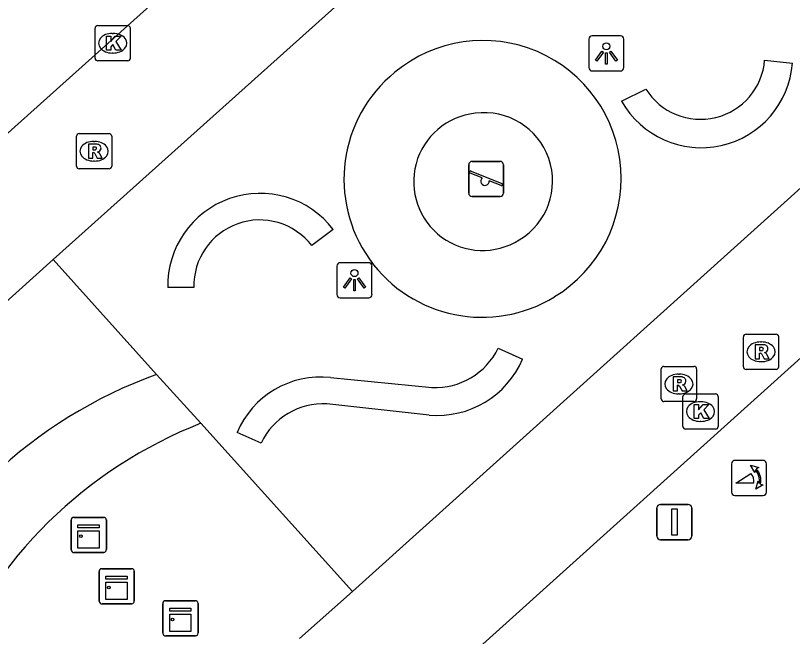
# Model space of a CAD drawing. Extents: x 162172 to 163187, y 382874 to 383684.
# Drawn here: x 162838.42 to 162860.48, y 383403.85 to 383421.49 of the extents above; entities that cross this region are included whole.
import ezdxf

# ---------------------------------------------------------------- set-up
doc = ezdxf.new("R2010")
doc.units = 0
for name, color, linetype in [('IMGEO_Afsluitpaal', 7, 'Continuous'), ('IMGEO_Kast', 7, 'Continuous'), ('IMGEO_Kolk', 7, 'Continuous'), ('IMGEO_Lichtpunt', 7, 'Continuous'), ('IMGEO_Muur', 7, 'Continuous'), ('IMGEO_Poller', 7, 'Continuous'), ('IMGEO_Rijbaan_lokaal_open', 7, 'Continuous'), ('IMGEO_Rioolput', 7, 'Continuous'), ('IMGEO_Speelvoorziening', 7, 'Continuous'), ('IMGEO_Terreindeel_gesloten', 7, 'Continuous'), ('IMGEO_Voetpad_halfverhard', 7, 'Continuous'), ('IMGEO_Voetpad_open', 7, 'Continuous')]:
    doc.layers.add(name, color=color, linetype=linetype)

msp = doc.modelspace()

# ---------------------------------------------------------------- linework, layer by layer
at = {"layer": 'IMGEO_Afsluitpaal'}
for p, q in [((162856.632, 383406.697), (162856.632, 383407.497)), ((162856.632, 383407.497), (162856.632, 383406.697)), ((162856.732, 383407.597), (162857.522, 383407.597)), ((162857.522, 383407.597), (162856.732, 383407.597)), ((162857.622, 383407.497), (162857.622, 383406.697)), ((162857.622, 383406.697), (162857.622, 383407.497)), ((162857.522, 383406.597), (162856.732, 383406.597)), ((162856.732, 383406.597), (162857.522, 383406.597))]:
    msp.add_line(p, q, dxfattribs=at)
msp.add_lwpolyline([(162857.052, 383407.472), (162857.202, 383407.472), (162857.202, 383406.722), (162857.052, 383406.722), (162857.052, 383407.472)], dxfattribs=at)
for centre, start, end in [((162856.732, 383407.497), 90, 180), ((162856.732, 383407.497), 90, 180), ((162857.522, 383407.497), 0, 90), ((162857.522, 383407.497), 360, 90), ((162856.732, 383406.697), 180, 270), ((162856.732, 383406.697), 180, 270), ((162857.522, 383406.697), 270, 0), ((162857.522, 383406.697), 270, 0)]:
    msp.add_arc(centre, 0.1, start, end, dxfattribs=at)
at = {"layer": 'IMGEO_Kast'}
for p, q in [((162840.073, 383407.231), (162840.914, 383407.231)), ((162840.914, 383407.231), (162840.073, 383407.231)), ((162839.998, 383406.306), (162839.998, 383407.147)), ((162839.998, 383407.147), (162839.998, 383406.306)), ((162840.998, 383407.156), (162840.998, 383406.315)), ((162840.998, 383406.315), (162840.998, 383407.156)), ((162840.923, 383406.231), (162840.082, 383406.231)), ((162840.082, 383406.231), (162840.923, 383406.231)), ((162840.792, 383404.848), (162840.792, 383405.689)), ((162840.792, 383405.689), (162840.792, 383404.848)), ((162840.867, 383405.773), (162841.708, 383405.773)), ((162841.708, 383405.773), (162840.867, 383405.773)), ((162841.792, 383405.698), (162841.792, 383404.857)), ((162841.792, 383404.857), (162841.792, 383405.698)), ((162842.677, 383404.863), (162843.518, 383404.863)), ((162843.518, 383404.863), (162842.677, 383404.863)), ((162843.602, 383404.788), (162843.602, 383403.947)), ((162843.602, 383403.947), (162843.602, 383404.788)), ((162841.717, 383404.773), (162840.876, 383404.773)), ((162840.876, 383404.773), (162841.717, 383404.773)), ((162842.602, 383403.938), (162842.602, 383404.779)), ((162842.602, 383404.779), (162842.602, 383403.938)), ((162843.527, 383403.863), (162842.686, 383403.863)), ((162842.686, 383403.863), (162843.527, 383403.863))]:
    msp.add_line(p, q, dxfattribs=at)
for points in [[(162840.193, 383407.021), (162840.793, 383407.021), (162840.793, 383406.936), (162840.193, 383406.936), (162840.193, 383407.021)], [(162840.193, 383406.846), (162840.793, 383406.846), (162840.793, 383406.357), (162840.193, 383406.357), (162840.193, 383406.846)], [(162840.987, 383405.563), (162841.587, 383405.563), (162841.587, 383405.478), (162840.987, 383405.478), (162840.987, 383405.563)], [(162840.987, 383405.388), (162841.587, 383405.388), (162841.587, 383404.899), (162840.987, 383404.899), (162840.987, 383405.388)], [(162842.797, 383404.653), (162843.397, 383404.653), (162843.397, 383404.568), (162842.797, 383404.568), (162842.797, 383404.653)], [(162842.797, 383404.478), (162843.397, 383404.478), (162843.397, 383403.989), (162842.797, 383403.989), (162842.797, 383404.478)]]:
    msp.add_lwpolyline(points, dxfattribs=at)
for centre in [(162840.277, 383406.695), (162841.071, 383405.237), (162842.881, 383404.327)]:
    msp.add_circle(centre, 0.0377, dxfattribs=at)
for centre, start, end in [((162840.076, 383407.153), 92.4484, 184.2845), ((162840.076, 383407.153), 92.4484, 184.2845), ((162840.92, 383407.153), 2.4484, 94.2845), ((162840.92, 383407.153), 2.4484, 94.2845), ((162840.076, 383406.309), 182.4484, 274.2845), ((162840.076, 383406.309), 182.4484, 274.2845), ((162840.92, 383406.309), 272.4484, 4.2845), ((162840.92, 383406.309), 272.4484, 4.2845), ((162840.87, 383405.695), 92.4484, 184.2845), ((162840.87, 383405.695), 92.4484, 184.2845), ((162841.714, 383405.695), 2.4484, 94.2845), ((162841.714, 383405.695), 2.4484, 94.2845), ((162840.87, 383404.851), 182.4484, 274.2845), ((162840.87, 383404.851), 182.4484, 274.2845), ((162841.714, 383404.851), 272.4484, 4.2845), ((162841.714, 383404.851), 272.4484, 4.2845), ((162842.68, 383404.785), 92.4484, 184.2845), ((162842.68, 383404.785), 92.4484, 184.2845), ((162843.524, 383404.785), 2.4484, 94.2845), ((162843.524, 383404.785), 2.4484, 94.2845), ((162842.68, 383403.941), 182.4484, 274.2845), ((162842.68, 383403.941), 182.4484, 274.2845), ((162843.524, 383403.941), 272.4484, 4.2845), ((162843.524, 383403.941), 272.4484, 4.2845)]:
    msp.add_arc(centre, 0.0779, start, end, dxfattribs=at)
at = {"layer": 'IMGEO_Kolk'}
for p, q in [((162840.678, 383420.273), (162840.678, 383421.125)), ((162840.753, 383421.199), (162841.605, 383421.199)), ((162841.679, 383421.125), (162841.679, 383420.273)), ((162841.166, 383420.979), (162841.191, 383420.979)), ((162841.189, 383420.419), (162841.164, 383420.419)), ((162841.605, 383420.199), (162840.753, 383420.199)), ((162857.369, 383409.811), (162857.369, 383410.663)), ((162857.444, 383410.737), (162858.296, 383410.737)), ((162858.37, 383410.663), (162858.37, 383409.811)), ((162857.857, 383410.517), (162857.882, 383410.517)), ((162857.88, 383409.957), (162857.855, 383409.957)), ((162858.296, 383409.737), (162857.444, 383409.737))]:
    msp.add_line(p, q, dxfattribs=at)
for points in [[(162840.678, 383420.273), (162840.678, 383421.125)], [(162840.753, 383421.199), (162841.605, 383421.199)], [(162841.679, 383421.125), (162841.679, 383420.273)], [(162840.999, 383420.899), (162841.122, 383420.899), (162841.122, 383420.748), (162841.252, 383420.899), (162841.416, 383420.899), (162841.27, 383420.748), (162841.423, 383420.499), (162841.271, 383420.499), (162841.186, 383420.663), (162841.122, 383420.596), (162841.122, 383420.499), (162840.999, 383420.499), (162840.999, 383420.899)], [(162841.605, 383420.199), (162840.753, 383420.199)], [(162857.369, 383409.811), (162857.369, 383410.663)], [(162857.444, 383410.737), (162858.296, 383410.737)], [(162858.37, 383410.663), (162858.37, 383409.811)], [(162857.69, 383410.437), (162857.813, 383410.437), (162857.813, 383410.286), (162857.943, 383410.437), (162858.107, 383410.437), (162857.961, 383410.286), (162858.114, 383410.037), (162857.962, 383410.037), (162857.877, 383410.201), (162857.813, 383410.134), (162857.813, 383410.037), (162857.69, 383410.037), (162857.69, 383410.437)], [(162858.296, 383409.737), (162857.444, 383409.737)]]:
    msp.add_lwpolyline(points, dxfattribs=at)
for centre, start, end in [((162840.755, 383421.123), 91.552, 178.448), ((162840.755, 383421.123), 91.552, 178.448), ((162841.603, 383421.123), 1.552, 88.448), ((162841.603, 383421.123), 1.552, 88.448), ((162840.755, 383420.275), 181.552, 268.448), ((162840.755, 383420.275), 181.552, 268.448), ((162841.603, 383420.275), 271.552, 358.448), ((162841.603, 383420.275), 271.552, 358.448), ((162857.446, 383410.661), 91.552, 178.448), ((162857.446, 383410.661), 91.552, 178.448), ((162858.294, 383410.661), 1.552, 88.448), ((162858.294, 383410.661), 1.552, 88.448), ((162857.446, 383409.813), 181.552, 268.448), ((162857.446, 383409.813), 181.552, 268.448), ((162858.294, 383409.813), 271.552, 358.448), ((162858.294, 383409.813), 271.552, 358.448)]:
    msp.add_arc(centre, 0.0765, start, end, dxfattribs=at)
for centre, major_axis, ratio, start_param, end_param in [((162841.165, 383420.699), (-0.387, 0.002), 0.722429, 4.712389, 7.853982), ((162841.19, 383420.699), (-0.39, 0.002), 0.717154, 1.570796, 4.712389), ((162857.856, 383410.237), (-0.387, 0.002), 0.722429, 4.712389, 7.853982), ((162857.881, 383410.237), (-0.39, 0.002), 0.717154, 1.570796, 4.712389)]:
    msp.add_ellipse(centre, major_axis=major_axis, ratio=ratio, start_param=start_param, end_param=end_param, dxfattribs=at)
at = {"layer": 'IMGEO_Lichtpunt'}
for p, q in [((162855.599, 383420.908), (162854.791, 383420.908)), ((162855.599, 383420.908), (162854.791, 383420.908)), ((162854.697, 383420.813), (162854.697, 383420.006)), ((162854.697, 383420.813), (162854.697, 383420.006)), ((162855.693, 383420.006), (162855.693, 383420.813)), ((162855.693, 383420.006), (162855.693, 383420.813)), ((162854.791, 383419.912), (162855.599, 383419.912)), ((162854.791, 383419.912), (162855.599, 383419.912)), ((162847.545, 383414.37), (162847.545, 383413.563)), ((162847.545, 383414.37), (162847.545, 383413.563)), ((162848.447, 383414.465), (162847.639, 383414.465)), ((162848.447, 383414.465), (162847.639, 383414.465)), ((162848.541, 383413.563), (162848.541, 383414.37)), ((162848.541, 383413.563), (162848.541, 383414.37)), ((162847.639, 383413.469), (162848.447, 383413.469)), ((162847.639, 383413.469), (162848.447, 383413.469))]:
    msp.add_line(p, q, dxfattribs=at)
for points in [[(162855.071, 383420.477), (162855.11, 383420.449), (162854.922, 383420.187), (162854.884, 383420.214), (162855.071, 383420.477)], [(162855.283, 383420.449), (162855.321, 383420.476), (162855.508, 383420.214), (162855.469, 383420.186), (162855.283, 383420.449)], [(162855.173, 383420.429), (162855.22, 383420.429), (162855.22, 383420.107), (162855.173, 383420.107), (162855.173, 383420.429)], [(162847.919, 383414.034), (162847.958, 383414.006), (162847.77, 383413.744), (162847.732, 383413.771), (162847.919, 383414.034)], [(162848.021, 383413.986), (162848.068, 383413.986), (162848.068, 383413.664), (162848.021, 383413.664), (162848.021, 383413.986)], [(162848.131, 383414.006), (162848.169, 383414.033), (162848.356, 383413.771), (162848.317, 383413.743), (162848.131, 383414.006)]]:
    msp.add_lwpolyline(points, dxfattribs=at)
for centre in [(162855.196, 383420.611), (162848.044, 383414.168)]:
    msp.add_circle(centre, 0.0994, dxfattribs=at)
for centre, start, end in [((162854.791, 383420.813), 90, 180), ((162854.791, 383420.813), 90, 180), ((162855.599, 383420.813), 0, 90), ((162855.599, 383420.813), 0, 90), ((162854.791, 383420.006), 180, 270), ((162854.791, 383420.006), 180, 270), ((162855.599, 383420.006), 270, 0), ((162855.599, 383420.006), 270, 360), ((162847.639, 383414.37), 90, 180), ((162847.639, 383414.37), 90, 180), ((162848.447, 383414.37), 0, 90), ((162848.447, 383414.37), 0, 90), ((162847.639, 383413.563), 180, 270), ((162847.639, 383413.563), 180, 270), ((162848.447, 383413.563), 270, 0), ((162848.447, 383413.563), 270, 360)]:
    msp.add_arc(centre, 0.0946, start, end, dxfattribs=at)
at = {"layer": 'IMGEO_Muur'}
for points in [[(162859.69, 383420.218), (162860.478, 383420.132)], [(162855.63, 383419.052), (162856.318, 383419.397)], [(162847.443, 383415.411), (162846.831, 383414.95)], [(162843.484, 383413.764), (162842.74, 383413.757)], [(162852.128, 383412.036), (162852.817, 383411.726)], [(162847.364, 383411.199), (162850.245, 383410.917)], [(162850.168, 383410.138), (162847.263, 383410.452)], [(162845.392, 383409.339), (162844.712, 383409.638)]]:
    msp.add_lwpolyline(points, dxfattribs=at)
for centre, radius, start, end in [((162857.891, 383420.325), 2.595, 209.3881, 355.7296), ((162857.868, 383420.365), 1.828, 211.973, 355.3948), ((162845.365, 383413.807), 2.625, 37.6572, 181.0954), ((162845.351, 383413.81), 1.868, 37.6166, 181.4067), ((162850.325, 383412.925), 2.01, 267.7064, 333.7367), ((162850.399, 383412.756), 2.628, 264.9493, 336.9336), ((162847.081, 383408.646), 2.569, 83.6836, 157.2796), ((162847.149, 383408.515), 1.94, 86.6209, 154.8733)]:
    msp.add_arc(centre, radius, start, end, dxfattribs=at)
at = {"layer": 'IMGEO_Poller'}
for p, q in [((162859.65, 383408.849), (162858.842, 383408.849)), ((162859.65, 383408.849), (162858.842, 383408.849)), ((162858.748, 383408.754), (162858.748, 383407.947)), ((162858.748, 383408.754), (162858.748, 383407.947)), ((162859.744, 383407.947), (162859.744, 383408.754)), ((162859.744, 383407.947), (162859.744, 383408.754)), ((162858.842, 383407.852), (162859.65, 383407.852)), ((162858.842, 383407.852), (162859.65, 383407.852))]:
    msp.add_line(p, q, dxfattribs=at)
for points in [[(162859.427, 383408.578), (162859.415, 383408.505), (162859.29, 383408.71)], [(162859.29, 383408.71), (162859.521, 383408.644), (162859.45, 383408.612)], [(162859.383, 383408.205), (162858.87, 383408.205), (162859.3, 383408.48)], [(162859.443, 383408.033), (162859.509, 383408.264), (162859.539, 383408.196)], [(162859.575, 383408.169), (162859.647, 383408.158), (162859.443, 383408.033)]]:
    msp.add_lwpolyline(points, dxfattribs=at)
for centre, radius, start, end in [((162858.842, 383408.754), 0.0946, 90, 180), ((162858.842, 383408.754), 0.0946, 90, 180), ((162859.65, 383408.754), 0.0946, 0, 90), ((162859.65, 383408.754), 0.0946, 0, 90), ((162859.069, 383408.265), 0.476, 351.7527, 41.1691), ((162859.069, 383408.265), 0.516, 349.3569, 42.2912), ((162859.055, 383408.255), 0.332, 351.3247, 42.4854), ((162858.842, 383407.947), 0.0946, 180, 270), ((162858.842, 383407.947), 0.0946, 180, 270), ((162859.65, 383407.947), 0.0946, 270, 0), ((162859.65, 383407.947), 0.0946, 270, 0)]:
    msp.add_arc(centre, radius, start, end, dxfattribs=at)
at = {"layer": 'IMGEO_Rijbaan_lokaal_open'}
for points in [[(162837.02, 383417.093), (162853.1, 383431.516)], [(162855.385, 383428.814), (162839.487, 383414.554)], [(162847.986, 383405.124), (162863.857, 383419.418)], [(162866.247, 383416.741), (162850.35, 383402.422)], [(162837.934, 383413.161), (162839.487, 383414.554)], [(162846.487, 383403.794), (162847.986, 383405.124)]]:
    msp.add_lwpolyline(points, dxfattribs=at)
at = {"layer": 'IMGEO_Rioolput'}
for p, q in [((162840.15, 383417.205), (162840.15, 383418.057)), ((162840.225, 383418.131), (162841.077, 383418.131)), ((162841.151, 383418.057), (162841.151, 383417.205)), ((162840.638, 383417.911), (162840.663, 383417.911)), ((162840.661, 383417.351), (162840.636, 383417.351)), ((162841.077, 383417.131), (162840.225, 383417.131)), ((162859.087, 383411.507), (162859.087, 383412.359)), ((162859.162, 383412.433), (162860.014, 383412.433)), ((162860.088, 383412.359), (162860.088, 383411.507)), ((162859.575, 383412.213), (162859.6, 383412.213)), ((162859.598, 383411.653), (162859.573, 383411.653)), ((162856.756, 383410.594), (162856.756, 383411.446)), ((162856.831, 383411.52), (162857.683, 383411.52)), ((162857.757, 383411.446), (162857.757, 383410.594)), ((162860.014, 383411.433), (162859.162, 383411.433)), ((162857.244, 383411.3), (162857.269, 383411.3)), ((162857.267, 383410.74), (162857.242, 383410.74)), ((162857.683, 383410.52), (162856.831, 383410.52))]:
    msp.add_line(p, q, dxfattribs=at)
for points in [[(162840.15, 383417.205), (162840.15, 383418.057)], [(162840.225, 383418.131), (162841.077, 383418.131)], [(162841.151, 383418.057), (162841.151, 383417.205)], [(162840.739, 383417.829), (162840.487, 383417.831), (162840.487, 383417.431)], [(162840.487, 383417.431), (162840.611, 383417.431), (162840.611, 383417.593), (162840.622, 383417.593)], [(162840.665, 383417.75), (162840.611, 383417.75), (162840.611, 383417.669)], [(162840.611, 383417.669), (162840.663, 383417.669)], [(162840.669, 383417.564), (162840.74, 383417.431), (162840.88, 383417.431), (162840.815, 383417.557)], [(162841.077, 383417.131), (162840.225, 383417.131)], [(162859.087, 383411.507), (162859.087, 383412.359)], [(162859.162, 383412.433), (162860.014, 383412.433)], [(162860.088, 383412.359), (162860.088, 383411.507)], [(162859.676, 383412.131), (162859.424, 383412.133), (162859.424, 383411.733)], [(162859.424, 383411.733), (162859.548, 383411.733), (162859.548, 383411.895), (162859.559, 383411.895)], [(162859.602, 383412.052), (162859.548, 383412.052), (162859.548, 383411.971)], [(162859.548, 383411.971), (162859.6, 383411.971)], [(162859.606, 383411.866), (162859.677, 383411.733), (162859.817, 383411.733), (162859.752, 383411.859)], [(162856.756, 383410.594), (162856.756, 383411.446)], [(162856.831, 383411.52), (162857.683, 383411.52)], [(162857.757, 383411.446), (162857.757, 383410.594)], [(162860.014, 383411.433), (162859.162, 383411.433)], [(162857.345, 383411.218), (162857.093, 383411.22), (162857.093, 383410.82)], [(162857.093, 383410.82), (162857.217, 383410.82), (162857.217, 383410.982), (162857.228, 383410.982)], [(162857.271, 383411.139), (162857.217, 383411.139), (162857.217, 383411.058)], [(162857.217, 383411.058), (162857.269, 383411.058)], [(162857.275, 383410.953), (162857.346, 383410.82), (162857.486, 383410.82), (162857.421, 383410.946)], [(162857.683, 383410.52), (162856.831, 383410.52)]]:
    msp.add_lwpolyline(points, dxfattribs=at)
for centre, radius, start, end in [((162840.227, 383418.055), 0.0765, 91.552, 178.448), ((162840.227, 383418.055), 0.0765, 91.552, 178.448), ((162841.075, 383418.055), 0.0765, 1.552, 88.448), ((162841.075, 383418.055), 0.0765, 1.552, 88.448), ((162840.738, 383417.719), 0.109, 350.3612, 89.416), ((162840.621, 383417.54), 0.0533, 26.0293, 88.6989), ((162840.647, 383417.858), 0.19, 274.7715, 282.9687), ((162840.671, 383417.654), 0.0964, 77.0061, 93.1865), ((162840.685, 383417.711), 0.0378, 276.6634, 79.6772), ((162840.736, 383417.719), 0.112, 277.5842, 350.9817), ((162840.72, 383417.504), 0.108, 29.5134, 73.7905), ((162840.227, 383417.207), 0.0765, 181.552, 268.448), ((162840.227, 383417.207), 0.0765, 181.552, 268.448), ((162841.075, 383417.207), 0.0765, 271.552, 358.448), ((162841.075, 383417.207), 0.0765, 271.552, 358.448), ((162859.164, 383412.357), 0.0765, 91.552, 178.448), ((162859.164, 383412.357), 0.0765, 91.552, 178.448), ((162860.012, 383412.357), 0.0765, 1.552, 88.448), ((162860.012, 383412.357), 0.0765, 1.552, 88.448), ((162859.675, 383412.021), 0.109, 350.3612, 89.416), ((162859.558, 383411.842), 0.0533, 26.0293, 88.6989), ((162859.584, 383412.16), 0.19, 274.7715, 282.9687), ((162859.608, 383411.956), 0.0964, 77.0061, 93.1865), ((162859.622, 383412.013), 0.0378, 276.6634, 79.6772), ((162859.673, 383412.021), 0.112, 277.5842, 350.9817), ((162859.657, 383411.806), 0.108, 29.5134, 73.7905), ((162856.833, 383411.444), 0.0765, 91.552, 178.448), ((162856.833, 383411.444), 0.0765, 91.552, 178.448), ((162857.681, 383411.444), 0.0765, 1.552, 88.448), ((162857.681, 383411.444), 0.0765, 1.552, 88.448), ((162859.164, 383411.509), 0.0765, 181.552, 268.448), ((162859.164, 383411.509), 0.0765, 181.552, 268.448), ((162860.012, 383411.509), 0.0765, 271.552, 358.448), ((162860.012, 383411.509), 0.0765, 271.552, 358.448), ((162857.344, 383411.108), 0.109, 350.3612, 89.416), ((162857.227, 383410.929), 0.0533, 26.0293, 88.6989), ((162857.253, 383411.247), 0.19, 274.7715, 282.9687), ((162857.277, 383411.043), 0.0964, 77.0061, 93.1865), ((162857.291, 383411.1), 0.0378, 276.6634, 79.6772), ((162857.342, 383411.108), 0.112, 277.5842, 350.9817), ((162857.326, 383410.893), 0.108, 29.5134, 73.7905), ((162856.833, 383410.596), 0.0765, 181.552, 268.448), ((162856.833, 383410.596), 0.0765, 181.552, 268.448), ((162857.681, 383410.596), 0.0765, 271.552, 358.448), ((162857.681, 383410.596), 0.0765, 271.552, 358.448)]:
    msp.add_arc(centre, radius, start, end, dxfattribs=at)
for centre, major_axis, ratio, start_param, end_param in [((162840.637, 383417.631), (-0.387, 0.002), 0.722429, 4.712389, 7.853982), ((162840.662, 383417.631), (-0.39, 0.002), 0.717154, 1.570796, 4.712389), ((162859.574, 383411.933), (-0.387, 0.002), 0.722429, 4.712389, 7.853982), ((162859.599, 383411.933), (-0.39, 0.002), 0.717154, 1.570796, 4.712389), ((162857.243, 383411.02), (-0.387, 0.002), 0.722429, 4.712389, 7.853982), ((162857.268, 383411.02), (-0.39, 0.002), 0.717154, 1.570796, 4.712389)]:
    msp.add_ellipse(centre, major_axis=major_axis, ratio=ratio, start_param=start_param, end_param=end_param, dxfattribs=at)
at = {"layer": 'IMGEO_Speelvoorziening'}
for p, q in [((162851.287, 383416.443), (162851.287, 383417.243)), ((162851.287, 383417.243), (162851.287, 383416.443)), ((162851.387, 383417.343), (162852.177, 383417.343)), ((162852.177, 383417.343), (162851.387, 383417.343)), ((162852.277, 383417.243), (162852.277, 383416.443)), ((162852.277, 383416.443), (162852.277, 383417.243)), ((162851.67, 383416.871), (162851.331, 383417.008)), ((162851.356, 383417.068), (162852.232, 383416.715)), ((162852.208, 383416.655), (162851.868, 383416.792)), ((162852.177, 383416.343), (162851.387, 383416.343)), ((162851.387, 383416.343), (162852.177, 383416.343))]:
    msp.add_line(p, q, dxfattribs=at)
for centre, radius, start, end in [((162851.387, 383417.243), 0.1, 90, 180), ((162851.387, 383417.243), 0.1, 90, 180), ((162852.177, 383417.243), 0.1, 0, 90), ((162852.177, 383417.243), 0.1, 360, 90), ((162851.344, 383417.038), 0.0327, 68.078, 248.078), ((162851.749, 383416.781), 0.12, 130.9928, 5.1632), ((162852.22, 383416.685), 0.0327, 248.078, 68.078), ((162851.387, 383416.443), 0.1, 180, 270), ((162851.387, 383416.443), 0.1, 180, 270), ((162852.177, 383416.443), 0.1, 270, 0), ((162852.177, 383416.443), 0.1, 270, 0)]:
    msp.add_arc(centre, radius, start, end, dxfattribs=at)
at = {"layer": 'IMGEO_Terreindeel_gesloten'}
for centre, radius, start, end in [((162851.679, 383416.766), 1.954, 96.1103, 302.3207), ((162851.726, 383416.782), 1.944, 300.8993, 97.5317)]:
    msp.add_arc(centre, radius, start, end, dxfattribs=at)
at = {"layer": 'IMGEO_Voetpad_halfverhard'}
for centre, radius, start, end in [((162847.03, 383398.631), 13.472, 109.9802, 156.948), ((162848.442, 383397.829), 12.978, 111.5259, 157.3023)]:
    msp.add_arc(centre, radius, start, end, dxfattribs=at)
at = {"layer": 'IMGEO_Voetpad_open'}
for points in [[(162839.487, 383414.554), (162842.427, 383411.292)], [(162843.68, 383409.902), (162842.427, 383411.292)], [(162847.986, 383405.124), (162843.68, 383409.902)]]:
    msp.add_lwpolyline(points, dxfattribs=at)
for centre, radius, start, end in [((162851.694, 383416.855), 3.922, 301.2035, 129.659), ((162851.666, 383416.834), 3.92, 129.1502, 301.7123)]:
    msp.add_arc(centre, radius, start, end, dxfattribs=at)

doc.saveas('drawing.dxf')
